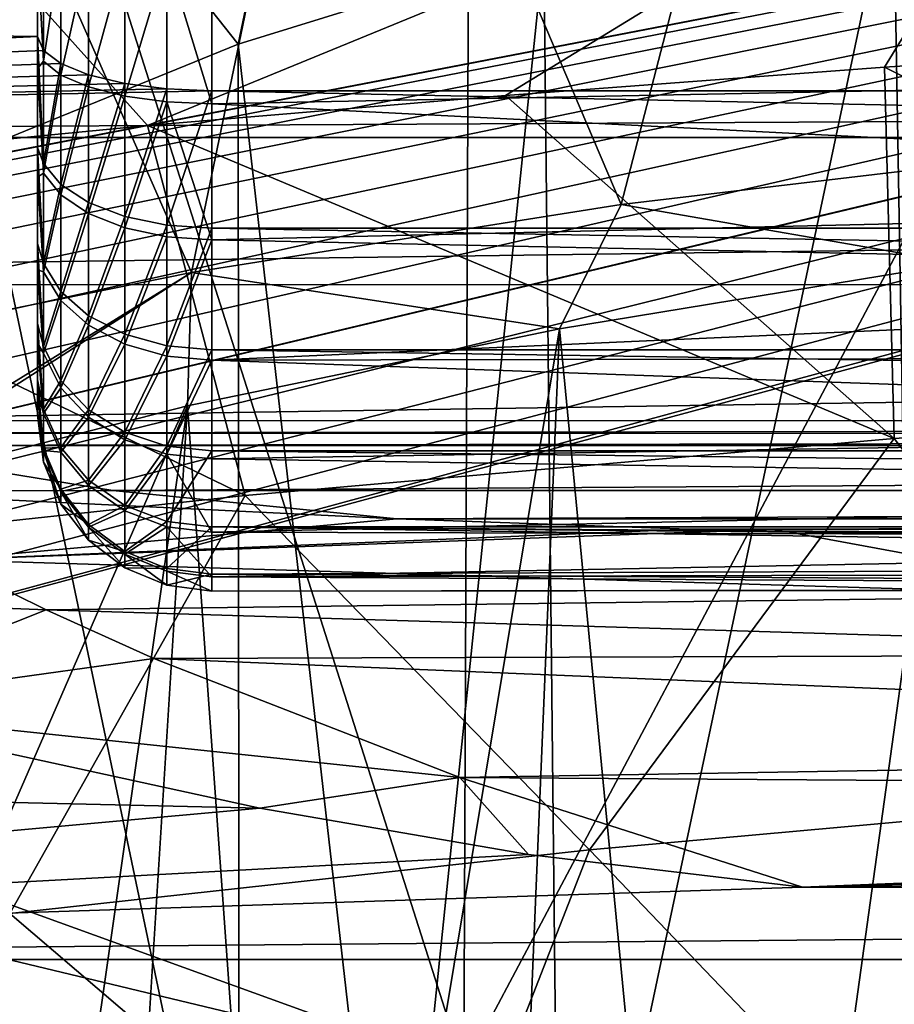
# Model space of a CAD drawing. Header units: metres. Extents: x -150 to 310, y -128 to 84.
# Tile 378 of 465: x 244.02 to 245.53, y 29.39 to 31.09. Entities that reach past the tile are written whole.
import ezdxf

# ---------------------------------------------------------------- set-up
doc = ezdxf.new("R2010")
doc.units = ezdxf.units.M
doc.layers.add('solid_26009703_SW0001_01', color=7, linetype='CONTINUOUS')

msp = doc.modelspace()

# ---------------------------------------------------------------- linework, layer by layer
at = {"layer": 'solid_26009703_SW0001_01'}
for points in [[(243.116791, 29.884842, 20), (243.636841, 32.883347, 20), (244.783997, 29.281439, 20)], [(244.783997, 29.281439, 20), (243.636841, 32.883347, 20), (244.795944, 32.182507, 20)], [(253.688766, 32.725872, 147.567291), (237.474548, 29.604979, 160.769592), (237.163925, 31.876671, 151.159668)], [(253.688766, 32.725872, 147.567291), (237.760406, 29.658487, 160.543243), (237.474548, 29.604979, 160.769592)], [(253.688766, 32.725872, 147.567291), (238.083694, 29.699093, 160.37146), (237.760406, 29.658487, 160.543243)], [(253.688766, 32.725872, 147.567291), (238.436401, 29.725458, 160.259933), (238.083694, 29.699093, 160.37146)], [(253.688766, 32.725872, 147.567291), (238.801697, 29.736322, 160.213974), (238.436401, 29.725458, 160.259933)], [(253.688766, 32.725872, 147.567291), (239.169678, 29.731684, 160.233597), (238.801697, 29.736322, 160.213974)], [(253.688766, 32.725872, 147.567291), (239.529251, 29.711382, 160.319473), (239.169678, 29.731684, 160.233597)], [(253.688766, 32.725872, 147.567291), (239.864227, 29.676458, 160.467209), (239.529251, 29.711382, 160.319473)], [(253.688766, 32.725872, 147.567291), (240.166763, 29.627934, 160.672501), (239.864227, 29.676458, 160.467209)], [(253.688766, 32.725872, 147.567291), (240.425842, 29.567167, 160.92955), (240.166763, 29.627934, 160.672501)], [(253.688766, 32.725872, 147.567291), (253.436691, 32.663933, 147.8293), (240.425842, 29.567167, 160.92955)], [(253.436691, 32.663933, 147.8293), (240.630096, 29.497282, 161.225189), (240.425842, 29.567167, 160.92955)], [(253.436691, 32.663933, 147.8293), (240.777496, 29.418783, 161.557251), (240.630096, 29.497282, 161.225189)], [(253.436691, 32.663933, 147.8293), (240.858826, 29.335346, 161.910217), (240.777496, 29.418783, 161.557251)], [(253.436691, 32.663933, 147.8293), (240.872131, 29.251188, 162.266235), (240.858826, 29.335346, 161.910217)], [(253.436691, 32.663933, 147.8293), (253.23819, 32.592106, 148.133163), (240.872131, 29.251188, 162.266235)], [(253.23819, 32.592106, 148.133163), (240.943726, 26.914448, 172.151337), (240.872131, 29.251188, 162.266235)], [(253.23819, 32.592106, 148.133163), (241.182755, 26.979494, 171.876175), (240.943726, 26.914448, 172.151337)], [(253.23819, 32.592106, 148.133163), (241.468613, 27.033003, 171.649811), (241.182755, 26.979494, 171.876175)], [(253.23819, 32.592106, 148.133163), (241.791901, 27.07361, 171.478043), (241.468613, 27.033003, 171.649811)], [(253.23819, 32.592106, 148.133163), (242.144608, 27.099974, 171.366516), (241.791901, 27.07361, 171.478043)], [(253.23819, 32.592106, 148.133163), (242.509903, 27.110838, 171.320557), (242.144608, 27.099974, 171.366516)], [(253.23819, 32.592106, 148.133163), (242.877884, 27.106201, 171.340164), (242.509903, 27.110838, 171.320557)], [(253.23819, 32.592106, 148.133163), (243.237457, 27.085897, 171.426056), (242.877884, 27.106201, 171.340164)], [(253.23819, 32.592106, 148.133163), (253.101547, 32.513977, 148.463669), (243.237457, 27.085897, 171.426056)], [(253.101547, 32.513977, 148.463669), (243.572433, 27.050976, 171.573792), (243.237457, 27.085897, 171.426056)], [(253.101547, 32.513977, 148.463669), (243.874969, 27.002449, 171.779068), (243.572433, 27.050976, 171.573792)], [(253.101547, 32.513977, 148.463669), (244.134048, 26.941683, 172.036133), (243.874969, 27.002449, 171.779068)], [(253.101547, 32.513977, 148.463669), (244.338303, 26.871798, 172.331772), (244.134048, 26.941683, 172.036133)], [(253.101547, 32.513977, 148.463669), (244.485703, 26.793299, 172.663834), (244.338303, 26.871798, 172.331772)], [(253.101547, 32.513977, 148.463669), (244.567017, 26.709862, 173.0168), (244.485703, 26.793299, 172.663834)], [(253.101547, 32.513977, 148.463669), (244.580338, 26.625704, 173.372818), (244.567017, 26.709862, 173.0168)], [(253.101547, 32.513977, 148.463669), (244.651932, 24.288963, 183.257919), (244.580338, 26.625704, 173.372818)], [(253.101547, 32.513977, 148.463669), (244.890961, 24.354012, 182.982758), (244.651932, 24.288963, 183.257919)], [(253.101547, 32.513977, 148.463669), (245.176819, 24.40752, 182.756393), (244.890961, 24.354012, 182.982758)], [(253.101547, 32.513977, 148.463669), (245.500107, 24.448126, 182.584625), (245.176819, 24.40752, 182.756393)], [(253.101547, 32.513977, 148.463669), (245.852814, 24.474489, 182.473083), (245.500107, 24.448126, 182.584625)], [(244.783997, 29.281439, 20), (244.795944, 32.182507, 20), (246.028748, 31.628019, 20)], [(244.573883, 31.901264, 119.881325), (245.377609, 32.015484, 119.473335), (245.055038, 30.769934, 119.285767)], [(245.055038, 30.769934, 119.285767), (245.377609, 32.015484, 119.473335), (245.839798, 30.863117, 118.952919)], [(245.839798, 30.863117, 118.952919), (245.377609, 32.015484, 119.473335), (246.063019, 31.930765, 119.169151)], [(243.82843, 31.761906, 120.379105), (244.573883, 31.901264, 119.881325), (244.315002, 30.653152, 119.702904)], [(244.395172, 31.046314, 122.935181), (244.573883, 31.901264, 119.881325), (243.82843, 31.761906, 120.379105)], [(244.573883, 31.901264, 119.881325), (245.055038, 30.769934, 119.285767), (244.315002, 30.653152, 119.702904)], [(244.921555, 31.209459, 122.352425), (244.573883, 31.901264, 119.881325), (244.395172, 31.046314, 122.935181)], [(243.82843, 31.761906, 120.379105), (244.315002, 30.653152, 119.702904), (243.631317, 30.514896, 120.196754)], [(244.395172, 31.046314, 122.935181), (243.82843, 31.761906, 120.379105), (243.9543, 30.866819, 123.576332)], [(244.050003, 30.531345, 117.67347), (244.050003, 31.624529, 118.10955), (244.050003, 31.348009, 117.20089)], [(244.050003, 30.657581, 117.844559), (244.050003, 31.624529, 118.10955), (244.050003, 30.531345, 117.67347)], [(244.050003, 31.416765, 118.146767), (244.050003, 31.624529, 118.10955), (244.050003, 30.657581, 117.844559)], [(244.783997, 29.281439, 20), (246.028748, 31.628019, 20), (246.503418, 28.847393, 20)], [(243.780502, 31.417494, 239.79747), (244.239548, 30.905989, 241.123917), (245.853134, 31.568569, 239.514435)], [(244.239548, 30.905989, 241.123917), (244.855911, 30.958118, 241.026215), (245.853134, 31.568569, 239.514435)], [(244.855911, 30.958118, 241.026215), (245.508087, 31.006842, 240.934906), (245.853134, 31.568569, 239.514435)], [(245.508087, 31.006842, 240.934906), (246.15976, 31.048923, 240.856033), (245.853134, 31.568569, 239.514435)], [(245.571457, 28.53083, 121.012856), (246.187317, 31.472857, 121.411583), (245.523026, 31.352512, 121.841446)], [(243.281967, 30.813267, 241.297729), (244.239548, 30.905989, 241.123917), (243.780502, 31.417494, 239.79747)], [(244.050003, 31.416765, 118.146767), (244.050003, 30.657581, 117.844559), (244.050003, 30.81706, 117.98204)], [(244.050003, 31.416765, 118.146767), (244.050003, 30.81706, 117.98204), (244.050003, 31.208956, 118.137329)], [(244.050003, 31.059605, 116.295654), (244.050003, 31.348009, 117.20089), (239.578781, 31.121489, 116.486504)], [(244.050003, 30.467976, 116.857353), (244.050003, 31.348009, 117.20089), (244.050003, 31.059605, 116.295654)], [(244.050003, 30.414431, 117.060768), (244.050003, 31.348009, 117.20089), (244.050003, 30.467976, 116.857353)], [(244.050003, 30.407194, 117.273308), (244.050003, 31.348009, 117.20089), (244.050003, 30.414431, 117.060768)], [(244.050003, 30.447155, 117.480247), (244.050003, 31.348009, 117.20089), (244.050003, 30.407194, 117.273308)], [(244.050003, 30.531345, 117.67347), (244.050003, 31.348009, 117.20089), (244.050003, 30.447155, 117.480247)], [(244.949509, 28.64296, 121.604858), (245.523026, 31.352512, 121.841446), (244.921555, 31.209459, 122.352425)], [(244.949509, 28.64296, 121.604858), (245.571457, 28.53083, 121.012856), (245.523026, 31.352512, 121.841446)], [(247.5, 31.237823, 118.443268), (244.350006, 31.195852, 118.438759), (247.5, 31.004852, 118.398994)], [(244.060226, 31.016886, 118.16954), (244.060226, 31.22426, 118.218224), (244.050003, 31.208956, 118.137329)], [(244.090225, 31.215046, 118.290062), (244.060226, 31.22426, 118.218224), (244.060226, 31.016886, 118.16954)], [(244.050003, 31.208956, 118.137329), (244.050003, 30.81706, 117.98204), (244.050003, 31.003479, 118.081688)], [(244.060226, 31.016886, 118.16954), (244.050003, 31.208956, 118.137329), (244.050003, 31.003479, 118.081688)], [(244.090225, 31.215046, 118.290062), (244.060226, 31.016886, 118.16954), (244.090225, 30.993071, 118.237938)], [(244.090225, 31.215046, 118.290062), (244.090225, 30.993071, 118.237938), (244.137985, 31.207088, 118.351723)], [(244.090225, 30.993071, 118.237938), (244.137985, 30.972588, 118.296638), (244.137985, 31.207088, 118.351723)], [(244.137985, 31.207088, 118.351723), (244.137985, 30.972588, 118.296638), (244.200211, 31.20096, 118.39901)], [(244.137985, 30.972588, 118.296638), (244.200211, 30.95686, 118.341652), (244.200211, 31.20096, 118.39901)], [(244.200211, 31.20096, 118.39901), (244.200211, 30.95686, 118.341652), (244.272659, 31.197104, 118.428696)], [(244.662918, 28.7006, 121.937881), (244.921555, 31.209459, 122.352425), (244.395172, 31.046314, 122.935181)], [(244.662918, 28.7006, 121.937881), (244.949509, 28.64296, 121.604858), (244.921555, 31.209459, 122.352425)], [(244.200211, 30.95686, 118.341652), (244.272659, 30.946978, 118.369911), (244.272659, 31.197104, 118.428696)], [(244.272659, 31.197104, 118.428696), (244.350006, 30.943693, 118.379501), (244.350006, 31.195852, 118.438759)], [(244.272659, 31.197104, 118.428696), (244.272659, 30.946978, 118.369911), (244.350006, 30.943693, 118.379501)], [(247.5, 31.004852, 118.398994), (244.350006, 31.195852, 118.438759), (244.350006, 30.943693, 118.379501)], [(244.050003, 31.059605, 116.295654), (239.578781, 31.121489, 116.486504), (240.323822, 30.885269, 115.76738)], [(244.060226, 31.035509, 116.221848), (244.050003, 31.059605, 116.295654), (240.323822, 30.885269, 115.76738)], [(244.060226, 30.840933, 116.308533), (244.050003, 31.059605, 116.295654), (244.060226, 31.035509, 116.221848)], [(244.050003, 30.702932, 116.507706), (244.050003, 31.059605, 116.295654), (244.050003, 30.868362, 116.382362)], [(244.060226, 30.840933, 116.308533), (244.050003, 30.868362, 116.382362), (244.050003, 31.059605, 116.295654)], [(244.050003, 30.565079, 116.66993), (244.050003, 31.059605, 116.295654), (244.050003, 30.702932, 116.507706)], [(244.050003, 30.467976, 116.857353), (244.050003, 31.059605, 116.295654), (244.050003, 30.565079, 116.66993)], [(246.643036, 30.44405, 242.393982), (246.15976, 31.048923, 240.856033), (245.508087, 31.006842, 240.934906)], [(244.090225, 31.012976, 116.153023), (244.060226, 31.035509, 116.221848), (240.323822, 30.885269, 115.76738)], [(244.3974, 28.755085, 122.290405), (244.395172, 31.046314, 122.935181), (243.9543, 30.866819, 123.576332)], [(244.060226, 30.840933, 116.308533), (244.060226, 31.035509, 116.221848), (244.090225, 31.012976, 116.153023)], [(244.3974, 28.755085, 122.290405), (244.662918, 28.7006, 121.937881), (244.395172, 31.046314, 122.935181)], [(244.060226, 30.824005, 118.079147), (244.060226, 31.016886, 118.16954), (244.050003, 31.003479, 118.081688)], [(244.090225, 30.993071, 118.237938), (244.060226, 31.016886, 118.16954), (244.060226, 30.824005, 118.079147)], [(244.138, 30.993557, 116.093925), (244.090225, 31.012976, 116.153023), (240.323822, 30.885269, 115.76738)], [(244.060226, 30.824005, 118.079147), (244.050003, 31.003479, 118.081688), (244.050003, 30.81706, 117.98204)], [(244.090225, 30.804703, 116.245827), (244.060226, 30.840933, 116.308533), (244.090225, 31.012976, 116.153023)], [(244.090225, 30.804703, 116.245827), (244.090225, 31.012976, 116.153023), (244.138, 30.993557, 116.093925)], [(247.5, 31.004852, 118.398994), (244.350006, 30.943693, 118.379501), (247.5, 30.783262, 118.310829)], [(245.524841, 30.367367, 242.537262), (245.508087, 31.006842, 240.934906), (244.855911, 30.958118, 241.026215)], [(245.524841, 30.367367, 242.537262), (246.643036, 30.44405, 242.393982), (245.508087, 31.006842, 240.934906)], [(244.200211, 30.978649, 116.048653), (244.138, 30.993557, 116.093925), (240.323822, 30.885269, 115.76738)], [(244.090225, 30.993071, 118.237938), (244.060226, 30.824005, 118.079147), (244.090225, 30.78661, 118.141167)], [(244.090225, 30.804703, 116.245827), (244.138, 30.993557, 116.093925), (244.137985, 30.77355, 116.192017)], [(244.090225, 30.993071, 118.237938), (244.090225, 30.78661, 118.141167), (244.137985, 30.972588, 118.296638)], [(244.137985, 30.77355, 116.192017), (244.138, 30.993557, 116.093925), (244.200211, 30.978649, 116.048653)], [(244.272659, 30.969273, 116.020233), (244.200211, 30.978649, 116.048653), (240.323822, 30.885269, 115.76738)], [(244.350006, 30.966089, 116.010605), (244.272659, 30.969273, 116.020233), (240.323822, 30.885269, 115.76738)], [(255.649994, 30.966089, 116.010605), (240.323822, 30.885269, 115.76738), (259.676178, 30.885269, 115.76738)], [(255.649994, 30.966089, 116.010605), (244.350006, 30.966089, 116.010605), (240.323822, 30.885269, 115.76738)], [(244.090225, 30.78661, 118.141167), (244.137985, 30.754478, 118.194397), (244.137985, 30.972588, 118.296638)], [(244.137985, 30.77355, 116.192017), (244.200211, 30.978649, 116.048653), (244.200211, 30.749632, 116.150764)], [(244.137985, 30.972588, 118.296638), (244.137985, 30.754478, 118.194397), (244.200211, 30.95686, 118.341652)], [(244.200211, 30.749632, 116.150764), (244.200211, 30.978649, 116.048653), (244.272659, 30.969273, 116.020233)], [(244.200211, 30.749632, 116.150764), (244.272659, 30.969273, 116.020233), (244.272659, 30.734608, 116.124878)], [(244.272659, 30.734608, 116.124878), (244.272659, 30.969273, 116.020233), (244.350006, 30.966089, 116.010605)], [(244.272659, 30.734608, 116.124878), (244.350006, 30.966089, 116.010605), (244.350006, 30.729509, 116.116112)], [(255.649994, 30.729509, 116.116112), (244.350006, 30.966089, 116.010605), (255.649994, 30.966089, 116.010605)], [(255.649994, 30.729509, 116.116112), (244.350006, 30.729509, 116.116112), (244.350006, 30.966089, 116.010605)], [(244.137985, 30.754478, 118.194397), (244.200211, 30.729824, 118.235207), (244.200211, 30.95686, 118.341652)], [(244.200211, 30.95686, 118.341652), (244.200211, 30.729824, 118.235207), (244.272659, 30.946978, 118.369911)], [(244.200211, 30.729824, 118.235207), (244.272659, 30.71434, 118.260826), (244.272659, 30.946978, 118.369911)], [(245.524841, 30.367367, 242.537262), (244.855911, 30.958118, 241.026215), (244.239548, 30.905989, 241.123917)], [(244.272659, 30.946978, 118.369911), (244.350006, 30.709112, 118.269516), (244.350006, 30.943693, 118.379501)], [(244.272659, 30.946978, 118.369911), (244.272659, 30.71434, 118.260826), (244.350006, 30.709112, 118.269516)], [(247.5, 30.783262, 118.310829), (244.350006, 30.943693, 118.379501), (244.350006, 30.709112, 118.269516)], [(244.407349, 30.268785, 242.721466), (244.239548, 30.905989, 241.123917), (243.281967, 30.813267, 241.297729)], [(244.407349, 30.268785, 242.721466), (245.524841, 30.367367, 242.537262), (244.239548, 30.905989, 241.123917)], [(241.15773, 30.631981, 115.105293), (259.676178, 30.885269, 115.76738), (240.323822, 30.885269, 115.76738)], [(241.15773, 30.631981, 115.105293), (258.846863, 30.63328, 115.108299), (259.676178, 30.885269, 115.76738)], [(243.940323, 28.842916, 123.035004), (244.3974, 28.755085, 122.290405), (243.9543, 30.866819, 123.576332)], [(244.060226, 30.668411, 116.433472), (244.050003, 30.702932, 116.507706), (244.050003, 30.868362, 116.382362)], [(244.060226, 30.840933, 116.308533), (244.060226, 30.668411, 116.433472), (244.050003, 30.868362, 116.382362)], [(245.055038, 30.769934, 119.285767), (245.839798, 30.863117, 118.952919), (245.636322, 30.669258, 119.645378)], [(244.090225, 30.804703, 116.245827), (244.060226, 30.668411, 116.433472), (244.060226, 30.840933, 116.308533)], [(243.290726, 30.148323, 242.946594), (244.407349, 30.268785, 242.721466), (243.281967, 30.813267, 241.297729)], [(244.060226, 30.653904, 117.950928), (244.060226, 30.824005, 118.079147), (244.050003, 30.81706, 117.98204)], [(244.060226, 30.653904, 117.950928), (244.050003, 30.81706, 117.98204), (244.050003, 30.657581, 117.844559)], [(244.090225, 30.78661, 118.141167), (244.060226, 30.824005, 118.079147), (244.060226, 30.653904, 117.950928)], [(244.090225, 30.620039, 116.379578), (244.060226, 30.668411, 116.433472), (244.090225, 30.804703, 116.245827)], [(244.090225, 30.620039, 116.379578), (244.090225, 30.804703, 116.245827), (244.137985, 30.77355, 116.192017)], [(244.090225, 30.78661, 118.141167), (244.060226, 30.653904, 117.950928), (244.090225, 30.604532, 118.003914)], [(244.090225, 30.78661, 118.141167), (244.090225, 30.604532, 118.003914), (244.137985, 30.754478, 118.194397)], [(247.51236, 30.642389, 118.226372), (247.5, 30.783262, 118.310829), (244.350006, 30.709112, 118.269516)], [(244.090225, 30.620039, 116.379578), (244.137985, 30.77355, 116.192017), (244.137985, 30.578474, 116.333336)], [(244.137985, 30.578474, 116.333336), (244.137985, 30.77355, 116.192017), (244.200211, 30.749632, 116.150764)], [(244.315002, 30.653152, 119.702904), (245.055038, 30.769934, 119.285767), (244.948608, 30.555845, 120.050484)], [(245.055038, 30.769934, 119.285767), (245.636322, 30.669258, 119.645378), (244.948608, 30.555845, 120.050484)], [(244.090225, 30.604532, 118.003914), (244.137985, 30.56213, 118.049385), (244.137985, 30.754478, 118.194397)], [(244.137985, 30.754478, 118.194397), (244.137985, 30.56213, 118.049385), (244.200211, 30.729824, 118.235207)], [(244.137985, 30.578474, 116.333336), (244.200211, 30.749632, 116.150764), (244.200211, 30.546579, 116.29789)], [(244.200211, 30.546579, 116.29789), (244.200211, 30.749632, 116.150764), (244.272659, 30.734608, 116.124878)], [(244.137985, 30.56213, 118.049385), (244.200211, 30.529604, 118.084251), (244.200211, 30.729824, 118.235207)], [(244.200211, 30.546579, 116.29789), (244.272659, 30.734608, 116.124878), (244.272659, 30.52655, 116.275642)], [(244.200211, 30.729824, 118.235207), (244.200211, 30.529604, 118.084251), (244.272659, 30.71434, 118.260826)], [(244.272659, 30.52655, 116.275642), (244.272659, 30.734608, 116.124878), (244.350006, 30.729509, 116.116112)], [(244.272659, 30.52655, 116.275642), (244.350006, 30.729509, 116.116112), (244.350006, 30.519758, 116.268112)], [(255.649994, 30.519758, 116.268112), (244.350006, 30.519758, 116.268112), (244.350006, 30.729509, 116.116112)], [(255.649994, 30.519758, 116.268112), (244.350006, 30.729509, 116.116112), (255.649994, 30.729509, 116.116112)], [(244.200211, 30.529604, 118.084251), (244.272659, 30.509182, 118.10614), (244.272659, 30.71434, 118.260826)], [(244.272659, 30.71434, 118.260826), (244.272659, 30.509182, 118.10614), (244.350006, 30.709112, 118.269516)], [(244.272659, 30.509182, 118.10614), (244.350006, 30.502264, 118.113556), (244.350006, 30.709112, 118.269516)], [(247.51236, 30.642389, 118.226372), (244.350006, 30.709112, 118.269516), (244.350006, 30.502264, 118.113556)], [(244.060226, 30.525354, 116.591301), (244.050003, 30.565079, 116.66993), (244.050003, 30.702932, 116.507706)], [(244.060226, 30.668411, 116.433472), (244.060226, 30.525354, 116.591301), (244.050003, 30.702932, 116.507706)], [(244.090225, 30.620039, 116.379578), (244.060226, 30.525354, 116.591301), (244.060226, 30.668411, 116.433472)], [(244.948608, 30.555845, 120.050484), (245.636322, 30.669258, 119.645378), (245.224182, 27.695719, 119.126381)], [(245.636322, 30.669258, 119.645378), (245.580948, 27.641823, 118.893875), (245.224182, 27.695719, 119.126381)], [(243.631317, 30.514896, 120.196754), (244.315002, 30.653152, 119.702904), (243.676407, 30.258602, 121.112228)], [(244.315002, 30.653152, 119.702904), (243.722183, 30.272875, 121.061241), (243.676407, 30.258602, 121.112228)], [(244.315002, 30.653152, 119.702904), (244.308441, 30.423351, 120.52375), (243.722183, 30.272875, 121.061241)], [(244.060226, 30.513889, 117.790398), (244.050003, 30.657581, 117.844559), (244.050003, 30.531345, 117.67347)], [(244.060226, 30.513889, 117.790398), (244.060226, 30.653904, 117.950928), (244.050003, 30.657581, 117.844559)], [(244.090225, 30.604532, 118.003914), (244.060226, 30.653904, 117.950928), (244.060226, 30.513889, 117.790398)], [(244.315002, 30.653152, 119.702904), (244.948608, 30.555845, 120.050484), (244.308441, 30.423351, 120.52375)], [(247.51236, 30.642389, 118.226372), (244.350006, 30.502264, 118.113556), (247.551376, 30.508543, 118.119362)], [(243.48671, 30.39809, 114.610138), (258.846863, 30.63328, 115.108299), (241.15773, 30.631981, 115.105293)], [(256.501648, 30.395742, 114.605568), (258.846863, 30.63328, 115.108299), (243.48671, 30.39809, 114.610138)], [(244.090225, 30.466915, 116.548523), (244.060226, 30.525354, 116.591301), (244.090225, 30.620039, 116.379578)], [(244.090225, 30.466915, 116.548523), (244.090225, 30.620039, 116.379578), (244.137985, 30.578474, 116.333336)], [(244.090225, 30.604532, 118.003914), (244.060226, 30.513889, 117.790398), (244.090225, 30.454662, 117.832077)], [(244.090225, 30.604532, 118.003914), (244.090225, 30.454662, 117.832077), (244.137985, 30.56213, 118.049385)], [(244.090225, 30.466915, 116.548523), (244.137985, 30.578474, 116.333336), (244.137985, 30.416721, 116.511833)], [(244.137985, 30.416721, 116.511833), (244.137985, 30.578474, 116.333336), (244.200211, 30.546579, 116.29789)], [(244.060226, 30.417908, 116.77523), (244.050003, 30.467976, 116.857353), (244.050003, 30.565079, 116.66993)], [(244.060226, 30.525354, 116.591301), (244.060226, 30.417908, 116.77523), (244.050003, 30.565079, 116.66993)], [(244.090225, 30.454662, 117.832077), (244.137985, 30.403807, 117.867844), (244.137985, 30.56213, 118.049385)], [(244.137985, 30.56213, 118.049385), (244.137985, 30.403807, 117.867844), (244.200211, 30.529604, 118.084251)], [(244.137985, 30.416721, 116.511833), (244.200211, 30.546579, 116.29789), (244.200211, 30.378214, 116.483711)], [(244.200211, 30.378214, 116.483711), (244.200211, 30.546579, 116.29789), (244.272659, 30.52655, 116.275642)], [(244.308441, 30.423351, 120.52375), (244.948608, 30.555845, 120.050484), (244.49469, 27.817127, 119.697441)], [(244.948608, 30.555845, 120.050484), (244.831787, 27.759209, 119.416351), (244.49469, 27.817127, 119.697441)], [(244.948608, 30.555845, 120.050484), (245.224182, 27.695719, 119.126381), (244.831787, 27.759209, 119.416351)], [(244.060226, 30.409981, 117.604446), (244.050003, 30.531345, 117.67347), (244.050003, 30.447155, 117.480247)], [(244.060226, 30.409981, 117.604446), (244.060226, 30.513889, 117.790398), (244.050003, 30.531345, 117.67347)], [(244.090225, 30.466915, 116.548523), (244.060226, 30.417908, 116.77523), (244.060226, 30.525354, 116.591301)], [(244.137985, 30.403807, 117.867844), (244.200211, 30.364801, 117.895271), (244.200211, 30.529604, 118.084251)], [(244.200211, 30.529604, 118.084251), (244.200211, 30.364801, 117.895271), (244.272659, 30.509182, 118.10614)], [(244.200211, 30.378214, 116.483711), (244.272659, 30.52655, 116.275642), (244.272659, 30.354038, 116.466057)], [(244.272659, 30.354038, 116.466057), (244.272659, 30.52655, 116.275642), (244.350006, 30.519758, 116.268112)], [(244.090225, 30.454662, 117.832077), (244.060226, 30.513889, 117.790398), (244.060226, 30.409981, 117.604446)], [(244.200211, 30.364801, 117.895271), (244.272659, 30.340313, 117.912483), (244.272659, 30.509182, 118.10614)], [(244.272659, 30.354038, 116.466057), (244.350006, 30.519758, 116.268112), (244.350006, 30.34584, 116.460091)], [(244.272659, 30.509182, 118.10614), (244.272659, 30.340313, 117.912483), (244.350006, 30.502264, 118.113556)], [(255.649994, 30.34584, 116.460091), (244.350006, 30.34584, 116.460091), (244.350006, 30.519758, 116.268112)], [(255.649994, 30.34584, 116.460091), (244.350006, 30.519758, 116.268112), (255.649994, 30.519758, 116.268112)], [(247.551376, 30.508543, 118.119362), (244.350006, 30.502264, 118.113556), (247.617355, 30.385799, 117.98922)], [(244.272659, 30.340313, 117.912483), (244.350006, 30.332029, 117.918335), (244.350006, 30.502264, 118.113556)], [(247.617355, 30.385799, 117.98922), (244.350006, 30.502264, 118.113556), (244.350006, 30.332029, 117.918335)], [(244.060226, 30.350691, 116.977356), (244.050003, 30.414431, 117.060768), (244.050003, 30.467976, 116.857353)], [(244.060226, 30.417908, 116.77523), (244.060226, 30.350691, 116.977356), (244.050003, 30.467976, 116.857353)], [(244.090225, 30.35191, 116.745407), (244.060226, 30.417908, 116.77523), (244.090225, 30.466915, 116.548523)], [(244.090225, 30.454662, 117.832077), (244.060226, 30.409981, 117.604446), (244.090225, 30.343437, 117.633026)], [(244.090225, 30.35191, 116.745407), (244.090225, 30.466915, 116.548523), (244.137985, 30.416721, 116.511833)], [(244.090225, 30.454662, 117.832077), (244.090225, 30.343437, 117.633026), (244.137985, 30.403807, 117.867844)], [(244.060226, 30.34664, 117.40107), (244.050003, 30.447155, 117.480247), (244.050003, 30.407194, 117.273308)], [(244.060226, 30.34664, 117.40107), (244.060226, 30.409981, 117.604446), (244.050003, 30.447155, 117.480247)], [(245.999542, 29.748957, 244.072144), (246.643036, 30.44405, 242.393982), (245.524841, 30.367367, 242.537262)], [(244.308441, 30.423351, 120.52375), (243.737595, 29.113825, 120.75148), (243.722183, 30.272875, 121.061241)], [(244.308441, 30.423351, 120.52375), (243.947662, 27.916845, 120.227211), (243.737595, 29.113825, 120.75148)], [(244.308441, 30.423351, 120.52375), (244.149246, 27.879301, 120.020332), (243.947662, 27.916845, 120.227211)], [(244.308441, 30.423351, 120.52375), (244.49469, 27.817127, 119.697441), (244.149246, 27.879301, 120.020332)], [(244.060226, 30.32659, 117.189003), (244.050003, 30.407194, 117.273308), (244.050003, 30.414431, 117.060768)], [(244.060226, 30.350691, 116.977356), (244.060226, 30.32659, 117.189003), (244.050003, 30.414431, 117.060768)], [(244.060226, 30.32659, 117.189003), (244.060226, 30.34664, 117.40107), (244.050003, 30.407194, 117.273308)], [(244.090225, 30.35191, 116.745407), (244.060226, 30.350691, 116.977356), (244.060226, 30.417908, 116.77523)], [(244.090225, 30.343437, 117.633026), (244.060226, 30.409981, 117.604446), (244.060226, 30.34664, 117.40107)], [(244.090225, 30.35191, 116.745407), (244.137985, 30.416721, 116.511833), (244.137985, 30.295237, 116.719841)], [(244.090225, 30.343437, 117.633026), (244.137985, 30.286306, 117.657562), (244.137985, 30.403807, 117.867844)], [(244.137985, 30.295237, 116.719841), (244.137985, 30.416721, 116.511833), (244.200211, 30.378214, 116.483711)], [(244.137985, 30.403807, 117.867844), (244.137985, 30.286306, 117.657562), (244.200211, 30.364801, 117.895271)], [(256.501648, 30.395742, 114.605568), (243.48671, 30.39809, 114.610138), (243.594772, 30.376507, 114.56839)], [(256.501648, 30.395742, 114.605568), (243.594772, 30.376507, 114.56839), (256.398651, 30.375214, 114.56591)], [(256.398651, 30.375214, 114.56591), (243.594772, 30.376507, 114.56839), (243.703613, 30.355343, 114.528015)], [(256.398651, 30.375214, 114.56591), (243.703613, 30.355343, 114.528015), (256.296051, 30.355289, 114.527916)], [(244.137985, 30.295237, 116.719841), (244.200211, 30.378214, 116.483711), (244.200211, 30.251768, 116.700241)], [(244.200211, 30.251768, 116.700241), (244.200211, 30.378214, 116.483711), (244.272659, 30.354038, 116.466057)], [(247.617355, 30.385799, 117.98922), (244.350006, 30.332029, 117.918335), (247.708786, 30.280315, 117.838593)], [(244.179688, 30.277363, 114.383713), (243.703613, 30.355343, 114.528015), (243.675064, 30.276749, 114.382607)], [(256.296051, 30.355289, 114.527916), (243.703613, 30.355343, 114.528015), (244.179688, 30.277363, 114.383713)], [(244.137985, 30.286306, 117.657562), (244.200211, 30.242491, 117.676376), (244.200211, 30.364801, 117.895271)], [(256.296051, 30.355289, 114.527916), (244.179688, 30.277363, 114.383713), (255.820053, 30.277336, 114.383667)], [(244.200211, 30.364801, 117.895271), (244.200211, 30.242491, 117.676376), (244.272659, 30.340313, 117.912483)], [(244.200211, 30.251768, 116.700241), (244.272659, 30.354038, 116.466057), (244.272659, 30.224476, 116.687943)], [(244.272659, 30.224476, 116.687943), (244.272659, 30.354038, 116.466057), (244.350006, 30.34584, 116.460091)], [(245.000595, 29.658884, 244.239716), (245.524841, 30.367367, 242.537262), (244.407349, 30.268785, 242.721466)], [(245.000595, 29.658884, 244.239716), (245.999542, 29.748957, 244.072144), (245.524841, 30.367367, 242.537262)], [(244.090225, 30.279964, 116.961777), (244.060226, 30.350691, 116.977356), (244.090225, 30.35191, 116.745407)], [(244.090225, 30.279964, 116.961777), (244.060226, 30.32659, 117.189003), (244.060226, 30.350691, 116.977356)], [(244.090225, 30.254171, 117.188324), (244.060226, 30.34664, 117.40107), (244.060226, 30.32659, 117.189003)], [(244.090225, 30.275635, 117.415329), (244.060226, 30.34664, 117.40107), (244.090225, 30.254171, 117.188324)], [(244.090225, 30.343437, 117.633026), (244.060226, 30.34664, 117.40107), (244.090225, 30.275635, 117.415329)], [(244.090225, 30.279964, 116.961777), (244.090225, 30.35191, 116.745407), (244.137985, 30.295237, 116.719841)], [(244.090225, 30.343437, 117.633026), (244.090225, 30.275635, 117.415329), (244.137985, 30.286306, 117.657562)], [(244.200211, 30.242491, 117.676376), (244.272659, 30.214985, 117.688179), (244.272659, 30.340313, 117.912483)], [(244.272659, 30.224476, 116.687943), (244.350006, 30.34584, 116.460091), (244.350006, 30.215225, 116.683792)], [(244.272659, 30.340313, 117.912483), (244.350006, 30.205673, 117.6922), (244.350006, 30.332029, 117.918335)], [(244.272659, 30.340313, 117.912483), (244.272659, 30.214985, 117.688179), (244.350006, 30.205673, 117.6922)], [(255.649994, 30.215225, 116.683792), (244.350006, 30.215225, 116.683792), (244.350006, 30.34584, 116.460091)], [(255.649994, 30.215225, 116.683792), (244.350006, 30.34584, 116.460091), (255.649994, 30.34584, 116.460091)], [(245.525528, 28.067825, 130.201187), (245.5056, 28.063511, 130.336914), (246.086365, 30.345573, 131.220169)], [(245.5056, 28.063511, 130.336914), (246.070145, 30.325201, 131.330536), (246.086365, 30.345573, 131.220169)], [(244.090225, 30.254171, 117.188324), (244.060226, 30.32659, 117.189003), (244.090225, 30.279964, 116.961777)], [(247.708786, 30.280315, 117.838593), (244.350006, 30.332029, 117.918335), (244.350006, 30.205673, 117.6922)], [(245.5056, 28.063511, 130.336914), (245.518845, 28.053747, 130.474426), (246.070145, 30.325201, 131.330536)], [(245.518845, 28.053747, 130.474426), (246.077469, 30.296358, 131.439331), (246.070145, 30.325201, 131.330536)], [(244.090225, 30.279964, 116.961777), (244.137985, 30.295237, 116.719841), (244.137985, 30.219242, 116.948418)], [(244.090225, 30.275635, 117.415329), (244.137985, 30.214678, 117.427574), (244.137985, 30.286306, 117.657562)], [(244.137985, 30.219242, 116.948418), (244.137985, 30.295237, 116.719841), (244.200211, 30.251768, 116.700241)], [(244.137985, 30.286306, 117.657562), (244.137985, 30.214678, 117.427574), (244.200211, 30.242491, 117.676376)], [(245.518845, 28.053747, 130.474426), (246.089905, 30.279459, 131.491516), (246.077469, 30.296358, 131.439331)], [(244.002441, 29.548817, 244.444504), (244.407349, 30.268785, 242.721466), (243.290726, 30.148323, 242.946594)], [(244.668701, 30.228525, 114.296684), (244.179688, 30.277363, 114.383713), (243.675064, 30.276749, 114.382607)], [(244.668701, 30.228525, 114.296684), (243.675064, 30.276749, 114.382607), (243.890213, 30.158085, 114.175323)], [(244.002441, 29.548817, 244.444504), (245.000595, 29.658884, 244.239716), (244.407349, 30.268785, 242.721466)], [(244.090225, 30.254171, 117.188324), (244.090225, 30.279964, 116.961777), (244.137985, 30.219242, 116.948418)], [(244.090225, 30.275635, 117.415329), (244.137985, 30.191998, 117.187759), (244.137985, 30.214678, 117.427574)], [(244.090225, 30.275635, 117.415329), (244.090225, 30.254171, 117.188324), (244.137985, 30.191998, 117.187759)], [(255.820053, 30.277336, 114.383667), (244.179688, 30.277363, 114.383713), (244.668701, 30.228525, 114.296684)], [(247.708786, 30.280315, 117.838593), (244.350006, 30.205673, 117.6922), (247.825439, 30.196371, 117.669952)], [(255.820053, 30.277336, 114.383667), (244.668701, 30.228525, 114.296684), (255.331131, 30.228518, 114.296669)], [(245.518845, 28.053747, 130.474426), (245.563477, 28.03879, 130.60228), (246.089905, 30.279459, 131.491516)], [(244.090225, 30.254171, 117.188324), (244.137985, 30.219242, 116.948418), (244.137985, 30.191998, 117.187759)], [(244.137985, 30.219242, 116.948418), (244.200211, 30.251768, 116.700241), (244.200211, 30.17267, 116.938187)], [(244.200211, 30.17267, 116.938187), (244.200211, 30.251768, 116.700241), (244.272659, 30.224476, 116.687943)], [(244.137985, 30.214678, 117.427574), (244.200211, 30.167931, 117.436966), (244.200211, 30.242491, 117.676376)], [(244.200211, 30.242491, 117.676376), (244.200211, 30.167931, 117.436966), (244.272659, 30.214985, 117.688179)], [(245.17067, 30.21088, 114.265839), (244.668701, 30.228525, 114.296684), (243.890213, 30.158085, 114.175323)], [(244.137985, 30.191998, 117.187759), (244.137985, 30.219242, 116.948418), (244.200211, 30.17267, 116.938187)], [(244.200211, 30.17267, 116.938187), (244.272659, 30.224476, 116.687943), (244.272659, 30.143433, 116.93177)], [(244.272659, 30.143433, 116.93177), (244.272659, 30.224476, 116.687943), (244.350006, 30.215225, 116.683792)], [(255.331131, 30.228518, 114.296669), (244.668701, 30.228525, 114.296684), (245.17067, 30.21088, 114.265839)], [(255.331131, 30.228518, 114.296669), (245.17067, 30.21088, 114.265839), (245.31636, 30.21088, 114.265839)], [(255.331131, 30.228518, 114.296669), (245.31636, 30.21088, 114.265839), (254.68129, 30.21088, 114.265839)], [(245.31636, 30.21088, 114.265839), (245.17067, 30.21088, 114.265839), (243.890213, 30.158085, 114.175323)], [(245.938934, 30.096003, 114.072136), (245.31636, 30.21088, 114.265839), (243.890213, 30.158085, 114.175323)], [(244.137985, 30.214678, 117.427574), (244.200211, 30.144318, 117.187332), (244.200211, 30.167931, 117.436966)], [(244.137985, 30.214678, 117.427574), (244.137985, 30.191998, 117.187759), (244.200211, 30.144318, 117.187332)], [(244.200211, 30.167931, 117.436966), (244.272659, 30.138582, 117.442863), (244.272659, 30.214985, 117.688179)], [(244.272659, 30.143433, 116.93177), (244.350006, 30.215225, 116.683792), (244.350006, 30.133524, 116.929611)], [(244.272659, 30.214985, 117.688179), (244.350006, 30.128643, 117.44487), (244.350006, 30.205673, 117.6922)], [(244.272659, 30.214985, 117.688179), (244.272659, 30.138582, 117.442863), (244.350006, 30.128643, 117.44487)], [(248.5, 30.150471, 116.861839), (244.350006, 30.133524, 116.929611), (244.350006, 30.215225, 116.683792)], [(251.5, 30.150471, 116.861839), (248.5, 30.150471, 116.861839), (244.350006, 30.215225, 116.683792)], [(255.649994, 30.133524, 116.929611), (251.5, 30.150471, 116.861839), (244.350006, 30.215225, 116.683792)], [(255.649994, 30.133524, 116.929611), (244.350006, 30.215225, 116.683792), (255.649994, 30.215225, 116.683792)], [(247.825439, 30.196371, 117.669952), (244.350006, 30.205673, 117.6922), (244.350006, 30.128643, 117.44487)], [(254.68129, 30.21088, 114.265839), (245.31636, 30.21088, 114.265839), (245.938934, 30.096003, 114.072136)], [(244.137985, 30.191998, 117.187759), (244.200211, 30.17267, 116.938187), (244.200211, 30.144318, 117.187332)], [(247.825439, 30.196371, 117.669952), (244.350006, 30.128643, 117.44487), (247.964111, 30.137505, 117.485497)], [(244.200211, 30.144318, 117.187332), (244.200211, 30.17267, 116.938187), (244.272659, 30.143433, 116.93177)], [(244.200211, 30.167931, 117.436966), (244.272659, 30.114386, 117.187065), (244.272659, 30.138582, 117.442863)], [(244.200211, 30.167931, 117.436966), (244.200211, 30.144318, 117.187332), (244.272659, 30.114386, 117.187065)], [(243.890213, 30.158085, 114.175323), (242.826828, 30.120697, 114.11277), (244.065079, 30.072117, 114.033318)], [(245.938934, 30.096003, 114.072136), (243.890213, 30.158085, 114.175323), (244.065079, 30.072117, 114.033318)], [(248.302689, 30.110048, 117.077942), (244.350006, 30.133524, 116.929611), (248.5, 30.150471, 116.861839)], [(244.200211, 30.144318, 117.187332), (244.272659, 30.143433, 116.93177), (244.272659, 30.114386, 117.187065)], [(244.272659, 30.114386, 117.187065), (244.272659, 30.143433, 116.93177), (244.350006, 30.133524, 116.929611)], [(244.272659, 30.138582, 117.442863), (244.350006, 30.104244, 117.186989), (244.350006, 30.128643, 117.44487)], [(244.272659, 30.138582, 117.442863), (244.272659, 30.114386, 117.187065), (244.350006, 30.104244, 117.186989)], [(244.272659, 30.114386, 117.187065), (244.350006, 30.133524, 116.929611), (244.350006, 30.104244, 117.186989)], [(247.964111, 30.137505, 117.485497), (244.350006, 30.128643, 117.44487), (248.124252, 30.107378, 117.288078)], [(248.302689, 30.110048, 117.077942), (244.350006, 30.104244, 117.186989), (244.350006, 30.133524, 116.929611)], [(244.065079, 30.072117, 114.033318), (242.826828, 30.120697, 114.11277), (243.640121, 29.903051, 113.771423)], [(248.124252, 30.107378, 117.288078), (244.350006, 30.128643, 117.44487), (244.350006, 30.104244, 117.186989)], [(248.124252, 30.107378, 117.288078), (244.350006, 30.104244, 117.186989), (248.302689, 30.110048, 117.077942)], [(246.576874, 29.995733, 113.912308), (245.938934, 30.096003, 114.072136), (244.065079, 30.072117, 114.033318)], [(244.065079, 30.072117, 114.033318), (243.640121, 29.903051, 113.771423), (244.250122, 29.988531, 113.901131)], [(246.576874, 29.995733, 113.912308), (244.065079, 30.072117, 114.033318), (244.250122, 29.988531, 113.901131)], [(244.250122, 29.988531, 113.901131), (243.640121, 29.903051, 113.771423), (244.776855, 29.783592, 113.598572)], [(247.925247, 29.836, 113.673248), (246.576874, 29.995733, 113.912308), (244.250122, 29.988531, 113.901131)], [(247.925247, 29.836, 113.673248), (244.250122, 29.988531, 113.901131), (244.776855, 29.783592, 113.598572)], [(244.432495, 29.730381, 113.524498), (243.640121, 29.903051, 113.771423), (240.819473, 29.813761, 113.64135)], [(244.776855, 29.783592, 113.598572), (243.640121, 29.903051, 113.771423), (244.432495, 29.730381, 113.524498)], [(243.116791, 29.884842, 20), (244.783997, 29.281439, 20), (243.040573, 29.700165, 20.02235)], [(249.299179, 29.753046, 113.55584), (247.925247, 29.836, 113.673248), (244.776855, 29.783592, 113.598572)], [(244.432495, 29.730381, 113.524498), (240.819473, 29.813761, 113.64135), (241.560364, 29.470068, 113.185104)], [(244.776855, 29.783592, 113.598572), (244.432495, 29.730381, 113.524498), (244.895401, 29.650936, 113.417015)], [(244.776855, 29.783592, 113.598572), (244.895401, 29.650936, 113.417015), (245.36705, 29.594347, 113.342613)], [(249.299179, 29.753046, 113.55584), (244.776855, 29.783592, 113.598572), (245.36705, 29.594347, 113.342613)], [(245.597443, 29.035629, 245.7491), (245.999542, 29.748957, 244.072144), (245.000595, 29.658884, 244.239716)], [(250.700775, 29.753044, 113.55584), (249.299179, 29.753046, 113.55584), (245.36705, 29.594347, 113.342613)], [(255.052109, 29.725086, 113.51722), (250.700775, 29.753044, 113.55584), (245.36705, 29.594347, 113.342613)], [(244.895401, 29.650936, 113.417015), (244.432495, 29.730381, 113.524498), (241.560364, 29.470068, 113.185104)], [(255.052109, 29.725086, 113.51722), (245.36705, 29.594347, 113.342613), (254.58667, 29.584244, 113.329514)], [(243.040573, 29.700165, 20.02235), (244.719757, 29.092621, 20.02235), (242.966934, 29.524361, 20.088854)], [(244.783997, 29.281439, 20), (244.719757, 29.092621, 20.02235), (243.040573, 29.700165, 20.02235)], [(244.718475, 28.93659, 245.932343), (245.000595, 29.658884, 244.239716), (244.002441, 29.548817, 244.444504)], [(244.718475, 28.93659, 245.932343), (245.597443, 29.035629, 245.7491), (245.000595, 29.658884, 244.239716)], [(245.36705, 29.594347, 113.342613), (244.895401, 29.650936, 113.417015), (241.560364, 29.470068, 113.185104)], [(245.36705, 29.594347, 113.342613), (241.560364, 29.470068, 113.185104), (254.58667, 29.584244, 113.329514)], [(254.58667, 29.584244, 113.329514), (241.560364, 29.470068, 113.185104), (258.439636, 29.470068, 113.185104)], [(243.840363, 28.819572, 246.148895), (244.718475, 28.93659, 245.932343), (244.002441, 29.548817, 244.444504)], [(242.966934, 29.524361, 20.088854), (244.663895, 28.910385, 20.088858), (242.900864, 29.366653, 20.196167)], [(244.719757, 29.092621, 20.02235), (244.663895, 28.910385, 20.088858), (242.966934, 29.524361, 20.088854)], [(258.439636, 29.470068, 113.185104), (241.560364, 29.470068, 113.185104), (242.594894, 29.04759, 112.702309)], [(257.40509, 29.04759, 112.702309), (258.439636, 29.470068, 113.185104), (242.594894, 29.04759, 112.702309)]]:
    msp.add_3dface(points, dxfattribs=at)

doc.saveas('drawing.dxf')
